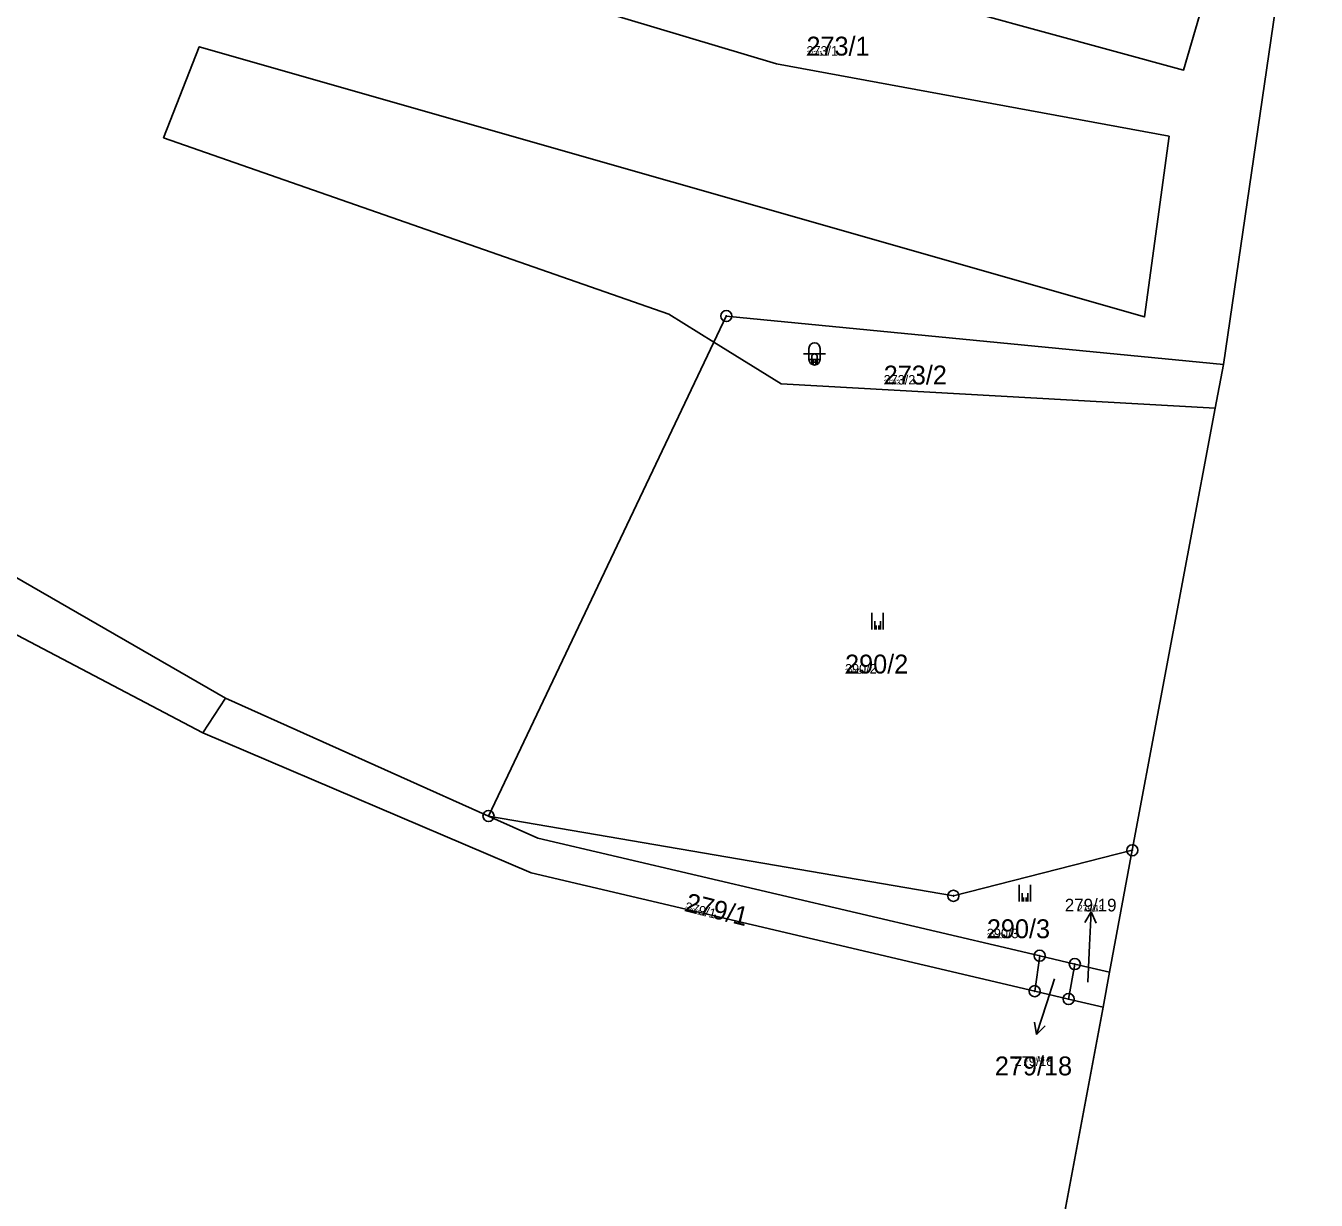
# Model space of a CAD drawing. Extents: x -759873 to -758487, y -975024 to -973516.
# Drawn here: x -758715.8 to -758599.6, y -974641.6 to -974535.9 of the extents above; entities that cross this region are included whole.
import ezdxf

# ---------------------------------------------------------------- set-up
doc = ezdxf.new("R2010")
doc.units = 0
for name, color, linetype in [('KAT_01_hranice KU', 7, 'Continuous'), ('KAT_02_hranice parcel', 7, 'Continuous'), ('KAT_03_1000_čísla parcelní', 7, 'Continuous'), ('KAT_03_250_čísla parcelní', 7, 'Continuous'), ('KAT_03_500_čísla parcelní', 7, 'Continuous'), ('KAT_05_1000_značky kultur', 7, 'Continuous'), ('KAT_05_250_značky kultur', 7, 'Continuous'), ('KAT_05_500_značky kultur', 7, 'Continuous'), ('KAT_11_značky bodu BP', 7, 'Continuous'), ('KAT_12_pomocná šipka', 7, 'Continuous'), ('KAT_14_plocha_pozemek', 7, 'Continuous')]:
    doc.layers.add(name, color=color, linetype=linetype)

msp = doc.modelspace()

# ---------------------------------------------------------------- linework, layer by layer
at = {"layer": 'KAT_01_hranice KU'}
msp.add_lwpolyline([(-758627.78, -974672.1), (-758618.81, -974624.26), (-758618.22, -974621.11), (-758616.17, -974610.13), (-758608.71, -974570.32), (-758607.97, -974566.39), (-758601.73, -974523.85)], dxfattribs=at)
at = {"layer": 'KAT_02_hranice parcel'}
for p, q in [((-758674.15, -974607.05), (-758653.86, -974564.39)), ((-758608.71, -974570.32), (-758607.97, -974566.39)), ((-758616.17, -974610.13), (-758608.71, -974570.32)), ((-758699.89, -974599.55), (-758697.83, -974596.44)), ((-758674.15, -974607.05), (-758697.83, -974596.44)), ((-758618.22, -974621.11), (-758616.17, -974610.13)), ((-758624.96, -974622.82), (-758624.51, -974619.63)), ((-758624.51, -974619.63), (-758621.35, -974620.38)), ((-758621.91, -974623.53), (-758621.35, -974620.38)), ((-758621.35, -974620.38), (-758618.22, -974621.11)), ((-758618.22, -974621.11), (-758618.81, -974624.26)), ((-758621.91, -974623.53), (-758624.96, -974622.82)), ((-758627.78, -974672.1), (-758618.81, -974624.26)), ((-758618.81, -974624.26), (-758621.91, -974623.53))]:
    msp.add_line(p, q, dxfattribs=at)
for points in [[(-758697.83, -974596.44), (-758723.53, -974581.66), (-758758.5, -974544.23), (-758796.32, -974507.97), (-758808.82, -974475.92), (-758814.76, -974462.01), (-758845.88, -974422.17), (-758854.49, -974404.19), (-758863.43, -974395.34), (-758883.13, -974381.25), (-758920.39, -974363.49)], [(-758867.55, -974396.24), (-758858.57, -974407.31), (-758849.06, -974423.37), (-758818.74, -974463.59), (-758812.66, -974475.2), (-758797.73, -974511.01), (-758760.58, -974546.71), (-758726.38, -974585.65), (-758699.89, -974599.55)], [(-758639.55, -974491.51), (-758640.63, -974495.69), (-758602.31, -974501.43), (-758606.38, -974521.63), (-758650.34, -974512.39), (-758704.47, -974494.86), (-758706.61, -974498.3), (-758651.5, -974518.9), (-758608.18, -974528.3), (-758611.55, -974539.9), (-758642.99, -974531.28), (-758653.42, -974532.21), (-758712.61, -974515.26), (-758713.61, -974519.76), (-758648.23, -974539.32), (-758612.86, -974545.85), (-758615.06, -974562.12), (-758700.21, -974537.79), (-758703.41, -974545.99), (-758657.92, -974561.88), (-758653.86, -974564.39)], [(-758607.97, -974566.39), (-758601.73, -974523.85), (-758599.61, -974498.06)], [(-758653.86, -974564.39), (-758652.74, -974562.04), (-758607.97, -974566.39)], [(-758653.86, -974564.39), (-758647.79, -974568.15), (-758608.71, -974570.32)], [(-758699.89, -974599.55), (-758670.31, -974612.18), (-758624.96, -974622.82)], [(-758674.15, -974607.05), (-758632.28, -974614.24), (-758616.17, -974610.13)], [(-758624.51, -974619.63), (-758626.66, -974619.13), (-758669.72, -974609.03), (-758674.15, -974607.05)]]:
    msp.add_lwpolyline(points, dxfattribs=at)
at = {"layer": 'KAT_05_1000_značky kultur'}
for p, q in [((-758645.29, -974564.95), (-758645.29, -974565.95)), ((-758644.29, -974565.95), (-758644.29, -974564.95)), ((-758645.79, -974565.45), (-758643.79, -974565.45)), ((-758639.62, -974590.27), (-758639.62, -974588.77)), ((-758638.62, -974590.27), (-758638.62, -974588.77)), ((-758626.35, -974614.75), (-758626.35, -974613.25)), ((-758625.35, -974614.75), (-758625.35, -974613.25))]:
    msp.add_line(p, q, dxfattribs=at)
for centre, start, end in [((-758644.79, -974564.95), 0, 180), ((-758644.79, -974565.95), 180, 359.9879)]:
    msp.add_arc(centre, 0.5, start, end, dxfattribs=at)
at = {"layer": 'KAT_05_250_značky kultur'}
for p, q in [((-758645.04, -974566.2), (-758644.54, -974566.2)), ((-758644.92, -974566.08), (-758644.92, -974566.33)), ((-758644.66, -974566.33), (-758644.66, -974566.08)), ((-758639.24, -974590.27), (-758639.24, -974589.9)), ((-758638.99, -974590.27), (-758638.99, -974589.9)), ((-758625.97, -974614.75), (-758625.97, -974614.38)), ((-758625.72, -974614.75), (-758625.72, -974614.38))]:
    msp.add_line(p, q, dxfattribs=at)
for centre, start, end in [((-758644.79, -974566.08), 0, 180), ((-758644.79, -974566.33), 180, 359.9879)]:
    msp.add_arc(centre, 0.125, start, end, dxfattribs=at)
at = {"layer": 'KAT_05_500_značky kultur'}
for p, q in [((-758645.29, -974565.95), (-758644.29, -974565.95)), ((-758645.04, -974565.7), (-758645.04, -974566.2)), ((-758644.54, -974566.2), (-758644.54, -974565.7)), ((-758639.37, -974590.27), (-758639.37, -974589.52)), ((-758638.86, -974590.27), (-758638.86, -974589.52)), ((-758626.1, -974614.75), (-758626.1, -974614)), ((-758625.59, -974614.75), (-758625.59, -974614))]:
    msp.add_line(p, q, dxfattribs=at)
for centre, start, end in [((-758644.79, -974565.7), 0, 180), ((-758644.79, -974566.2), 180, 359.9879)]:
    msp.add_arc(centre, 0.25, start, end, dxfattribs=at)
at = {"layer": 'KAT_11_značky bodu BP'}
for centre, radius in [((-758652.74, -974562.04), 0.5), ((-758652.74, -974562.04), 0.0303), ((-758674.15, -974607.05), 0.5), ((-758674.15, -974607.05), 0.0303), ((-758616.17, -974610.13), 0.5), ((-758616.17, -974610.13), 0.0303), ((-758632.28, -974614.24), 0.5), ((-758632.28, -974614.24), 0.0303), ((-758624.51, -974619.63), 0.5), ((-758624.51, -974619.63), 0.0303), ((-758621.35, -974620.38), 0.5), ((-758621.35, -974620.38), 0.0303), ((-758624.96, -974622.82), 0.5), ((-758624.96, -974622.82), 0.0303), ((-758621.91, -974623.53), 0.5), ((-758621.91, -974623.53), 0.0303)]:
    msp.add_circle(centre, radius, dxfattribs=at)
at = {"layer": 'KAT_12_pomocná šipka'}
for p, q in [((-758619.88, -974615.67), (-758620.44, -974616.65)), ((-758620.04, -974618.67), (-758619.88, -974615.67)), ((-758619.88, -974615.67), (-758619.44, -974616.7)), ((-758620.19, -974622.01), (-758620.04, -974618.67)), ((-758623.17, -974621.71), (-758623.88, -974623.87)), ((-758623.88, -974623.87), (-758624.81, -974626.72)), ((-758624.81, -974626.72), (-758624.97, -974625.62)), ((-758624.81, -974626.72), (-758624.02, -974625.93))]:
    msp.add_line(p, q, dxfattribs=at)
at = {"layer": 'KAT_14_plocha_pozemek'}
for points in [[(-758697.83, -974596.44), (-758723.53, -974581.66), (-758758.5, -974544.23), (-758796.32, -974507.97), (-758808.82, -974475.92), (-758814.76, -974462.01), (-758845.88, -974422.17), (-758854.49, -974404.19), (-758863.43, -974395.34), (-758883.13, -974381.25), (-758920.39, -974363.49), (-758930.04, -974363.17), (-758881.44, -974386.63), (-758867.55, -974396.24), (-758858.57, -974407.31), (-758849.06, -974423.37), (-758818.74, -974463.59), (-758812.66, -974475.2), (-758797.73, -974511.01), (-758760.58, -974546.71), (-758726.38, -974585.65), (-758699.89, -974599.55)], [(-758607.97, -974566.39), (-758652.74, -974562.04), (-758653.86, -974564.39), (-758647.79, -974568.15), (-758608.71, -974570.32)], [(-758632.28, -974614.24), (-758616.17, -974610.13), (-758608.71, -974570.32), (-758647.79, -974568.15), (-758653.86, -974564.39), (-758674.15, -974607.05)], [(-758626.66, -974619.13), (-758669.72, -974609.03), (-758674.15, -974607.05), (-758697.83, -974596.44), (-758699.89, -974599.55), (-758670.31, -974612.18), (-758624.96, -974622.82), (-758624.51, -974619.63)], [(-758618.22, -974621.11), (-758616.17, -974610.13), (-758632.28, -974614.24), (-758674.15, -974607.05), (-758669.72, -974609.03), (-758626.66, -974619.13), (-758624.51, -974619.63), (-758621.35, -974620.38)], [(-758621.91, -974623.53), (-758621.35, -974620.38), (-758624.51, -974619.63), (-758624.96, -974622.82)], [(-758618.81, -974624.26), (-758618.22, -974621.11), (-758621.35, -974620.38), (-758621.91, -974623.53)]]:
    msp.add_lwpolyline(points, close=True, dxfattribs=at)
for points in [[(-758796.32, -974507.97), (-758758.5, -974544.23), (-758723.53, -974581.66), (-758697.83, -974596.44), (-758674.15, -974607.05), (-758653.86, -974564.39), (-758657.92, -974561.88), (-758703.41, -974545.99), (-758700.21, -974537.79), (-758615.06, -974562.12), (-758612.86, -974545.85), (-758648.23, -974539.32), (-758713.61, -974519.76)], [(-758829.75, -974663.64), (-758800.69, -974679.14), (-758782.83, -974674), (-758770.04, -974674.49), (-758742.76, -974673.48), (-758714.34, -974675.47), (-758681.5, -974670.69), (-758664.13, -974667.52), (-758635.66, -974671.11), (-758627.78, -974672.1), (-758618.81, -974624.26), (-758621.91, -974623.53), (-758624.96, -974622.82), (-758670.31, -974612.18), (-758699.89, -974599.55), (-758726.38, -974585.65), (-758760.58, -974546.71), (-758797.73, -974511.01)], [(-758713.61, -974519.76), (-758648.23, -974539.32), (-758612.86, -974545.85), (-758615.06, -974562.12), (-758700.21, -974537.79), (-758703.41, -974545.99), (-758657.92, -974561.88), (-758653.86, -974564.39), (-758652.74, -974562.04), (-758607.97, -974566.39), (-758601.73, -974523.85)], [(-758608.18, -974528.3), (-758611.55, -974539.9), (-758642.99, -974531.28)], [(-758642.99, -974531.28), (-758611.55, -974539.9), (-758608.18, -974528.3)]]:
    msp.add_lwpolyline(points, dxfattribs=at)

# ---------------------------------------------------------------- texts
at = {"layer": 'KAT_03_1000_čísla parcelní'}
for s, height, p in [('273/1', 1.7, (-758645.52, -974538.59)), ('273/2', 1.7, (-758638.56, -974568.2)), ('290/2', 1.7, (-758642.04, -974594.22)), ('279/19', 1.139, (-758622.25, -974615.64)), ('290/3', 1.7, (-758629.27, -974618.05)), ('279/18', 1.7, (-758628.55, -974630.4))]:
    msp.add_text(s, height=height, dxfattribs=at).set_placement(p)
msp.add_text('279/1', height=1.7, rotation=346, dxfattribs=at).set_placement((-758656.54, -974615.6))
at = {"layer": 'KAT_03_250_čísla parcelní'}
for s, height, p in [('273/1', 0.425, (-758645.52, -974538.59)), ('273/2', 0.425, (-758638.56, -974568.2)), ('290/2', 0.425, (-758642.04, -974594.22)), ('279/19', 0.285, (-758620.46, -974615.64)), ('290/3', 0.425, (-758629.27, -974618.05)), ('279/18', 0.425, (-758625.86, -974629.13))]:
    msp.add_text(s, height=height, dxfattribs=at).set_placement(p)
msp.add_text('279/1', height=0.425, rotation=346, dxfattribs=at).set_placement((-758656.54, -974615.6))
at = {"layer": 'KAT_03_500_čísla parcelní'}
for s, height, p in [('273/1', 0.85, (-758645.52, -974538.59)), ('273/2', 0.85, (-758638.56, -974568.2)), ('290/2', 0.85, (-758642.04, -974594.22)), ('279/19', 0.569, (-758621.06, -974615.64)), ('290/3', 0.85, (-758629.27, -974618.05)), ('279/18', 0.85, (-758626.76, -974629.55))]:
    msp.add_text(s, height=height, dxfattribs=at).set_placement(p)
msp.add_text('279/1', height=0.85, rotation=346, dxfattribs=at).set_placement((-758656.54, -974615.6))

doc.saveas('drawing.dxf')
